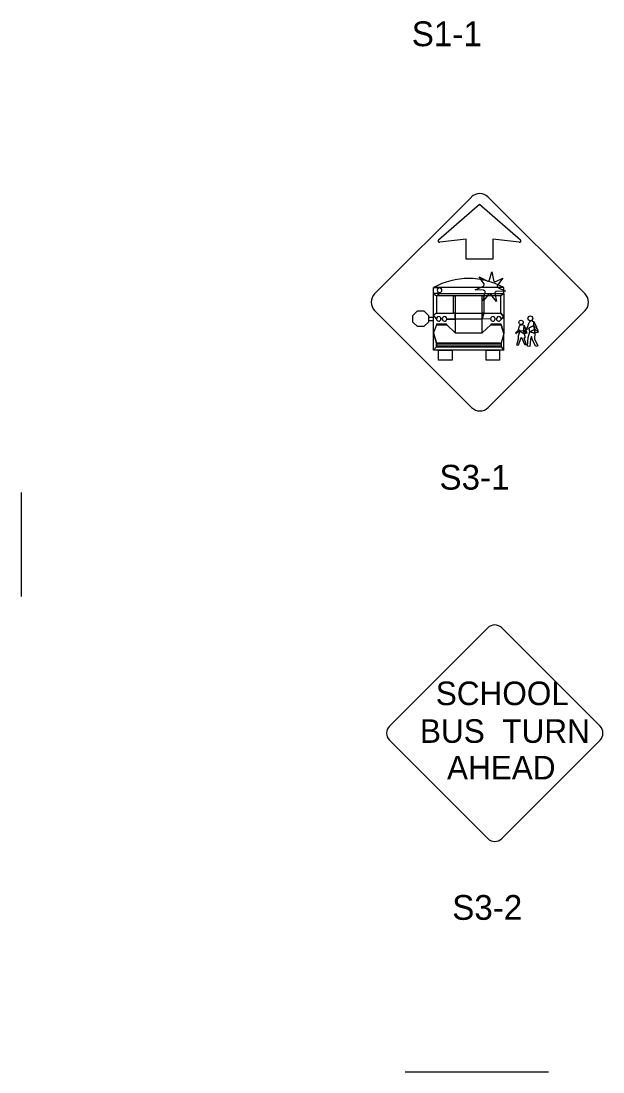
# Model space of a CAD drawing. Extents: x 42133 to 45533, y 41351 to 47951.
# Drawn here: x 43236.9 to 43412.9, y 41669.3 to 41987.3 of the extents above; entities that cross this region are included whole.
import ezdxf

# ---------------------------------------------------------------- set-up
doc = ezdxf.new("R2010")
doc.units = 0
doc.layers.add('P_TRAF_SIGN_SignDetails', color=7, linetype='Continuous')

msp = doc.modelspace()

# ---------------------------------------------------------------- linework, layer by layer
at = {"layer": 'P_TRAF_SIGN_SignDetails'}
for p, q in [((43343.86, 41904.8), (43373.14, 41934.08)), ((43343.86, 41904.8), (43373.14, 41934.08)), ((43407.53, 41904.77), (43378.21, 41934.08)), ((43407.53, 41904.77), (43378.21, 41934.08)), ((43363.22, 41921.17), (43375.6, 41931.89)), ((43375.6, 41931.89), (43387.98, 41921.17)), ((43371.59, 41921.29), (43363.62, 41920.37)), ((43371.59, 41915.3), (43371.59, 41921.29)), ((43387.58, 41920.37), (43379.61, 41921.29)), ((43379.61, 41921.29), (43379.61, 41915.3)), ((43375.6, 41915.3), (43371.59, 41915.3)), ((43379.61, 41915.3), (43375.6, 41915.3)), ((43363.52, 41906.66), (43361.72, 41906.66)), ((43361.72, 41904.87), (43361.72, 41906.66)), ((43361.72, 41906.66), (43363.52, 41906.66)), ((43363.52, 41904.87), (43361.72, 41904.87)), ((43361.72, 41904.87), (43362.57, 41904.16)), ((43363.52, 41904.87), (43361.72, 41904.87)), ((43361.72, 41898.34), (43361.72, 41904.87)), ((43362.57, 41904.16), (43363.52, 41904.87)), ((43367.7, 41904.16), (43362.57, 41904.16)), ((43362.57, 41904.16), (43362.57, 41898.93)), ((43382.95, 41906.66), (43363.52, 41906.66)), ((43363.52, 41906.57), (43363.52, 41906.66)), ((43382.95, 41906.66), (43363.52, 41906.66)), ((43363.52, 41905.17), (43363.52, 41904.87)), ((43363.52, 41904.87), (43382.95, 41904.87)), ((43363.52, 41904.87), (43382.95, 41904.87)), ((43368.23, 41904.18), (43367.7, 41904.16)), ((43367.7, 41904.16), (43368.23, 41904.18)), ((43367.7, 41898.93), (43367.7, 41904.16)), ((43376.37, 41904.18), (43368.23, 41904.18)), ((43368.23, 41904.18), (43368.23, 41898.95)), ((43376.89, 41904.16), (43376.37, 41904.18)), ((43376.37, 41898.95), (43376.37, 41904.18)), ((43376.37, 41904.18), (43376.89, 41904.16)), ((43382.03, 41904.16), (43376.89, 41904.16)), ((43376.89, 41904.16), (43376.89, 41898.93)), ((43382.95, 41904.87), (43382.03, 41904.16)), ((43382.03, 41898.93), (43382.03, 41904.16)), ((43382.95, 41904.87), (43382.95, 41906.66)), ((43382.95, 41904.87), (43382.95, 41897.78)), ((43373.17, 41870.41), (43343.86, 41899.71)), ((43373.17, 41870.41), (43343.86, 41899.71)), ((43355.42, 41898.21), (43356.81, 41899.6)), ((43355.42, 41896.25), (43355.42, 41898.21)), ((43356.81, 41899.6), (43358.77, 41899.6)), ((43358.77, 41899.6), (43360.16, 41898.21)), ((43360.16, 41898.21), (43360.16, 41896.25)), ((43362.57, 41898.93), (43361.72, 41898.34)), ((43362.54, 41897.21), (43361.72, 41898.34)), ((43361.72, 41893.02), (43361.72, 41898.34)), ((43362.57, 41898.93), (43367.7, 41898.93)), ((43368.23, 41898.95), (43367.7, 41898.93)), ((43368.23, 41898.95), (43376.37, 41898.95)), ((43368.23, 41897.08), (43368.23, 41898.95)), ((43368.23, 41898.95), (43368.23, 41897.08)), ((43376.37, 41898.95), (43376.37, 41897.08)), ((43376.89, 41898.93), (43376.37, 41898.95)), ((43376.37, 41897.08), (43376.89, 41898.93)), ((43376.89, 41898.93), (43376.37, 41897.08)), ((43376.89, 41898.93), (43376.37, 41897.08)), ((43376.37, 41897.08), (43376.89, 41898.93)), ((43376.89, 41898.93), (43376.37, 41897.08)), ((43376.89, 41898.93), (43382.03, 41898.93)), ((43378.24, 41870.41), (43407.53, 41899.69)), ((43378.24, 41870.41), (43407.53, 41899.69)), ((43382.95, 41897.78), (43382.03, 41898.93)), ((43382.03, 41898.93), (43382.95, 41897.78)), ((43382.11, 41897.15), (43382.95, 41897.78)), ((43382.95, 41897.78), (43382.14, 41897.17)), ((43382.95, 41897.78), (43382.95, 41892.74)), ((43356.81, 41894.86), (43355.42, 41896.25)), ((43358.77, 41894.86), (43356.81, 41894.86)), ((43360.16, 41896.25), (43358.77, 41894.86)), ((43362.61, 41895.42), (43361.72, 41893.02)), ((43365.7, 41895.63), (43362.61, 41895.63)), ((43362.61, 41895.63), (43362.61, 41895.42)), ((43362.61, 41895.42), (43365.7, 41895.42)), ((43364.3, 41897.21), (43363.94, 41897.16)), ((43368.23, 41897.08), (43365.7, 41897.14)), ((43365.7, 41897.14), (43368.23, 41897.08)), ((43365.7, 41895.42), (43365.7, 41895.63)), ((43368.23, 41893.02), (43365.7, 41895.42)), ((43376.37, 41897.08), (43368.23, 41897.08)), ((43368.23, 41897.08), (43368.23, 41893.02)), ((43378.95, 41897.21), (43376.37, 41897.08)), ((43376.37, 41893.02), (43376.37, 41897.08)), ((43379.01, 41895.42), (43376.37, 41893.02)), ((43382.1, 41895.63), (43379.01, 41895.63)), ((43379.01, 41895.63), (43379.01, 41895.42)), ((43379.01, 41895.42), (43382.1, 41895.42)), ((43380.71, 41897.21), (43380.34, 41897.16)), ((43382.1, 41895.42), (43382.1, 41895.63)), ((43382.95, 41892.74), (43382.1, 41895.42)), ((43382.1, 41895.42), (43382.95, 41892.74)), ((43387.25, 41893.7), (43387.68, 41895.01)), ((43387.25, 41893.7), (43387.68, 41895.01)), ((43387.68, 41895.01), (43388.02, 41895.41)), ((43387.68, 41895.01), (43388.02, 41895.41)), ((43388.53, 41895.48), (43389.08, 41895.17)), ((43388.53, 41895.48), (43389.08, 41895.17)), ((43388.98, 41894.17), (43388.85, 41893.62)), ((43388.98, 41894.17), (43389.08, 41895.17)), ((43389.13, 41893.93), (43388.98, 41894.17)), ((43389.64, 41894.02), (43389.08, 41895.17)), ((43389.64, 41894.02), (43389.08, 41895.17)), ((43389.08, 41895.17), (43389.64, 41894.02)), ((43389.08, 41895.17), (43389.64, 41894.02)), ((43389.1, 41895.11), (43389.1, 41895.11)), ((43389.16, 41894.99), (43389.16, 41894.99)), ((43389.22, 41894.87), (43389.22, 41894.87)), ((43389.28, 41894.75), (43389.28, 41894.75)), ((43389.34, 41894.63), (43389.34, 41894.63)), ((43389.4, 41894.51), (43389.4, 41894.51)), ((43389.45, 41894.39), (43389.45, 41894.39)), ((43389.49, 41894.31), (43390.13, 41894.6)), ((43390.42, 41894.16), (43389.59, 41893.88)), ((43390.13, 41894.6), (43390.59, 41896.1)), ((43390.6, 41894.53), (43390.42, 41894.16)), ((43390.59, 41896.1), (43390.94, 41896.45)), ((43392.01, 41895.17), (43390.6, 41894.53)), ((43390.6, 41894.53), (43392.01, 41895.17)), ((43390.86, 41893.3), (43390.6, 41894.53)), ((43390.95, 41896.56), (43390.94, 41896.45)), ((43390.94, 41896.45), (43390.95, 41896.56)), ((43391.48, 41896.74), (43391.52, 41896.71)), ((43391.52, 41896.71), (43391.56, 41896.56)), ((43391.56, 41896.56), (43392.05, 41896.37)), ((43392.01, 41895.17), (43392.05, 41896.37)), ((43392.45, 41894.54), (43392.01, 41895.17)), ((43392.22, 41894.02), (43392.01, 41895.17)), ((43392.01, 41895.17), (43392.45, 41894.54)), ((43392.45, 41894.54), (43392.01, 41895.17)), ((43392.01, 41895.17), (43392.22, 41894.02)), ((43392.45, 41894.54), (43392.01, 41895.17)), ((43392.01, 41895.17), (43392.22, 41894.02)), ((43392.05, 41896.37), (43392.88, 41894.73)), ((43392.35, 41894.05), (43392.45, 41894.54)), ((43392.35, 41894.05), (43392.45, 41894.54)), ((43392.88, 41894.73), (43392.79, 41894.19)), ((43392.79, 41894.19), (43393.07, 41894.25)), ((43393.07, 41894.25), (43393.38, 41893.18)), ((43362.61, 41889.85), (43361.72, 41893.02)), ((43361.72, 41887.7), (43361.72, 41893.02)), ((43361.72, 41893.02), (43362.61, 41889.85)), ((43368.23, 41893.02), (43376.37, 41893.02)), ((43382.95, 41892.74), (43382.11, 41889.85)), ((43382.95, 41892.74), (43382.11, 41889.85)), ((43382.95, 41887.7), (43382.95, 41892.74)), ((43386.5, 41893), (43387.25, 41893.7)), ((43386.5, 41893), (43387.25, 41893.7)), ((43386.72, 41892.76), (43386.5, 41893)), ((43386.72, 41892.76), (43386.5, 41893)), ((43386.7, 41892.79), (43386.76, 41892.79)), ((43387.61, 41893.35), (43386.72, 41892.76)), ((43387.61, 41893.35), (43386.72, 41892.76)), ((43386.92, 41889.28), (43387.5, 41891.55)), ((43386.92, 41889.28), (43387.5, 41891.55)), ((43388.07, 41891.45), (43387.25, 41889.18)), ((43388.07, 41891.45), (43387.25, 41889.18)), ((43387.27, 41891.64), (43387.84, 41893.39)), ((43387.27, 41891.64), (43387.84, 41893.39)), ((43387.74, 41893.85), (43387.61, 41893.35)), ((43387.74, 41893.85), (43387.61, 41893.35)), ((43387.85, 41893.45), (43387.74, 41893.85)), ((43387.85, 41893.45), (43387.74, 41893.85)), ((43387.84, 41893.39), (43387.85, 41893.45)), ((43387.84, 41893.39), (43387.85, 41893.45)), ((43388.85, 41893.62), (43387.85, 41893.45)), ((43388.85, 41893.62), (43387.85, 41893.45)), ((43387.85, 41893.45), (43389.07, 41892.65)), ((43387.85, 41893.45), (43389.07, 41892.65)), ((43389.4, 41889.23), (43388.43, 41891.43)), ((43389.4, 41889.23), (43388.43, 41891.43)), ((43389.01, 41893.63), (43388.85, 41893.62)), ((43389.01, 41893.63), (43389.13, 41893.93)), ((43389.86, 41892.84), (43389.01, 41893.63)), ((43389.07, 41892.65), (43389.01, 41893.63)), ((43389.01, 41893.63), (43389.86, 41892.84)), ((43389.02, 41891.49), (43389.71, 41889.35)), ((43389.02, 41891.49), (43389.71, 41889.35)), ((43389.86, 41892.84), (43389.07, 41892.65)), ((43389.86, 41892.84), (43389.07, 41892.65)), ((43389.07, 41892.65), (43389.41, 41891.58)), ((43389.07, 41892.65), (43389.41, 41891.58)), ((43389.64, 41894.02), (43389.52, 41893.69)), ((43389.52, 41893.69), (43389.64, 41894.02)), ((43389.64, 41894.02), (43389.52, 41893.69)), ((43389.64, 41894.02), (43389.52, 41893.69)), ((43389.52, 41893.69), (43389.7, 41893.72)), ((43389.52, 41893.69), (43389.7, 41893.72)), ((43389.6, 41893.92), (43389.6, 41893.92)), ((43389.6, 41893.92), (43389.6, 41893.92)), ((43389.7, 41893.72), (43389.86, 41892.84)), ((43389.7, 41893.72), (43389.86, 41892.84)), ((43390.15, 41888.91), (43390.31, 41891.58)), ((43390.31, 41891.58), (43390.86, 41893.3)), ((43391, 41891.08), (43390.8, 41888.86)), ((43392.22, 41894.02), (43390.86, 41893.3)), ((43392.34, 41892.87), (43390.86, 41893.3)), ((43390.86, 41893.3), (43392.34, 41892.87)), ((43390.86, 41893.3), (43392.34, 41892.87)), ((43392.34, 41892.87), (43390.86, 41893.3)), ((43392.34, 41892.87), (43390.86, 41893.3)), ((43390.86, 41893.3), (43392.34, 41892.87)), ((43390.86, 41893.3), (43392.34, 41892.87)), ((43392.34, 41892.87), (43390.86, 41893.3)), ((43392.34, 41892.87), (43390.86, 41893.3)), ((43390.86, 41893.3), (43392.34, 41892.87)), ((43391.29, 41891.84), (43391, 41891.08)), ((43391.6, 41890.75), (43391.35, 41891.84)), ((43392.35, 41894.05), (43392.22, 41894.02)), ((43392.22, 41894.02), (43392.34, 41892.87)), ((43392.34, 41892.87), (43392.25, 41891.15)), ((43392.25, 41891.15), (43393.22, 41889.08)), ((43392.34, 41892.87), (43392.35, 41894.05)), ((43392.34, 41892.87), (43392.35, 41894.05)), ((43393.38, 41893.18), (43392.34, 41892.87)), ((43393.38, 41893.18), (43392.35, 41894.05)), ((43392.35, 41894.05), (43393.38, 41893.18)), ((43361.72, 41887.7), (43362.61, 41888.77)), ((43362.61, 41889.65), (43362.61, 41889.85)), ((43382.11, 41889.85), (43362.61, 41889.85)), ((43362.61, 41889.85), (43362.61, 41888.77)), ((43362.61, 41889.65), (43382.11, 41889.65)), ((43362.61, 41888.98), (43362.61, 41889.65)), ((43362.61, 41888.77), (43362.61, 41888.98)), ((43382.11, 41888.98), (43362.61, 41888.98)), ((43362.61, 41888.77), (43382.11, 41888.77)), ((43382.11, 41889.85), (43382.11, 41889.65)), ((43382.11, 41889.85), (43382.11, 41888.77)), ((43382.11, 41889.65), (43382.11, 41888.98)), ((43382.11, 41888.98), (43382.11, 41888.77)), ((43382.11, 41888.77), (43382.95, 41887.7)), ((43387.25, 41889.18), (43386.92, 41889.28)), ((43387.25, 41889.18), (43386.92, 41889.28)), ((43389.71, 41889.35), (43389.4, 41889.23)), ((43389.71, 41889.35), (43389.4, 41889.23)), ((43390.8, 41888.86), (43390.15, 41888.91)), ((43392.64, 41888.8), (43391.6, 41890.75)), ((43393.22, 41889.08), (43392.64, 41888.8)), ((43382.95, 41887.7), (43361.72, 41887.7)), ((43236.88, 41844.71), (43236.88, 41813.22)), ((43378.08, 41803.72), (43348.35, 41773.98)), ((43412.07, 41773.98), (43382.33, 41803.72)), ((43348.35, 41769.74), (43378.09, 41739.99)), ((43382.33, 41739.99), (43412.07, 41769.74)), ((43353.08, 41669.34), (43396.48, 41669.34))]:
    msp.add_line(p, q, dxfattribs=at)
for points in [[(43378.6, 41908.99), (43379.32, 41911.39), (43379.79, 41908.9)], [(43376.8, 41905.89), (43374.31, 41906.01), (43376.75, 41907.13)], [(43376.95, 41907.88), (43375.5, 41909.92), (43377.89, 41908.69)], [(43380.5, 41908.54), (43382.63, 41909.55), (43381.01, 41907.41)], [(43378.28, 41904.56), (43376.65, 41902.67), (43377.27, 41905.28)], [(43380.24, 41904.9), (43380.73, 41902.45), (43379.06, 41904.55)], [(43381.18, 41906.66), (43383.41, 41905.54), (43380.73, 41905.5)], [(43376.37, 41897.08), (43376.37, 41898.95), (43376.89, 41898.93)], [(43389.59, 41893.88), (43389.64, 41894.02), (43389.49, 41894.31)], [(43390.86, 41893.3), (43392.22, 41894.02), (43392.34, 41892.87)]]:
    msp.add_lwpolyline(points, dxfattribs=at)
for points in [[(43361.7, 41897.66), (43360.2, 41897.66), (43360.2, 41896.72), (43361.7, 41896.72)], [(43363.19, 41887.7), (43367.27, 41887.7), (43367.27, 41884.76), (43363.19, 41884.76)], [(43377.58, 41887.7), (43381.66, 41887.7), (43381.66, 41884.76), (43377.58, 41884.76)]]:
    msp.add_lwpolyline(points, close=True, dxfattribs=at)
for centre, radius, start, end in [((43375.68, 41931.54), 3.59, 45, 134.9571), ((43372.33, 41887.7), 21.73, 60.8712, 119.2518), ((43376.54, 41907.59), 0.503, 294.6841, 35.2701), ((43378.12, 41909.14), 0.503, 242.6841, 343.2701), ((43380.28, 41908.99), 0.503, 190.6841, 295.2701), ((43381.41, 41907.11), 0.503, 142.6841, 243.2701), ((43346.4, 41902.26), 3.59, 135, 225), ((43363.52, 41905.87), 0.7, 90, 270), ((43363.52, 41905.87), 0.7, 270, 90), ((43376.78, 41905.39), 0.503, 346.6841, 87.2701), ((43378.66, 41904.23), 0.503, 38.6841, 139.2701), ((43380.74, 41905), 0.503, 90.6841, 191.2701), ((43404.99, 41902.23), 3.59, 315, 44.9682), ((43404.99, 41902.23), 3.59, 315, 44.9682), ((43363.24, 41897.21), 0.7, 355.6733, 180), ((43365, 41897.21), 0.7, 354.548, 180), ((43379.65, 41897.21), 0.7, 355.9782, 180), ((43381.41, 41897.21), 0.7, 355.4765, 180), ((43363.24, 41897.21), 0.7, 180, 355.6733), ((43365, 41897.21), 0.7, 180, 354.548), ((43379.65, 41897.21), 0.7, 180, 355.9782), ((43381.41, 41897.21), 0.7, 180, 355.4765), ((43375.71, 41872.95), 3.59, 225, 315), ((43375.71, 41872.95), 3.59, 225, 315), ((43380.2, 41801.6), 3, 45, 135), ((43350.46, 41771.86), 3, 135, 225), ((43409.95, 41771.86), 3, 315, 45), ((43380.2, 41742.11), 3, 225, 315)]:
    msp.add_arc(centre, radius, start, end, dxfattribs=at)
for centre, major_axis, ratio, start_param, end_param in [((43363.57, 41920.83), (-0.501, 0), 0.919167, 5.468318, 7.968488), ((43387.63, 41920.83), (0.501, 0), 0.919167, 4.597883, 7.098052), ((43388.17, 41896.22), (0, -0.825), 0.9732, 6.095326, 6.744556), ((43388.17, 41896.22), (0, -0.825), 0.9732, 6.095326, 6.744556), ((43391.03, 41897.25), (0, -0.689), 0.9732, 6.157517, 7.020334), ((43387.59, 41892.14), (0, -0.595), 0.9732, 5.703441, 6.132872), ((43387.59, 41892.14), (0, -0.595), 0.9732, 5.703441, 6.132872), ((43388.3, 41892.6), (0, -1.18), 0.9732, 6.078852, 6.394937), ((43388.3, 41892.6), (0, -1.18), 0.9732, 6.078852, 6.394937), ((43388.91, 41892.82), (0, -1.34), 0.9732, 0.083253, 0.393979), ((43388.91, 41892.82), (0, -1.34), 0.9732, 0.083253, 0.393979), ((43391.32, 41891.83), (0, 0.0311), 0.9732, 5.046905, 7.52285)]:
    msp.add_ellipse(centre, major_axis=major_axis, ratio=ratio, start_param=start_param, end_param=end_param, dxfattribs=at)
for centre, major_axis in [((43390.98, 41897.38), (0, 0.743)), ((43388.18, 41896.14), (0, 0.668))]:
    msp.add_ellipse(centre, major_axis=major_axis, ratio=0.9732, dxfattribs=at)

# ---------------------------------------------------------------- texts
for s, height, p in [('S1-1', 7.5, (43355.1, 41979.71)), ('S3-1', 7.5, (43363.48, 41845.54)), ('SCHOOL', 7.13, (43362.36, 41780.34)), ('BUS  TURN', 7.13, (43357.58, 41768.93)), ('AHEAD', 7.13, (43365.75, 41757.86)), ('S3-2', 7.5, (43367.33, 41715.38))]:
    msp.add_text(s, height=height, dxfattribs=at).set_placement(p)

doc.saveas('drawing.dxf')
